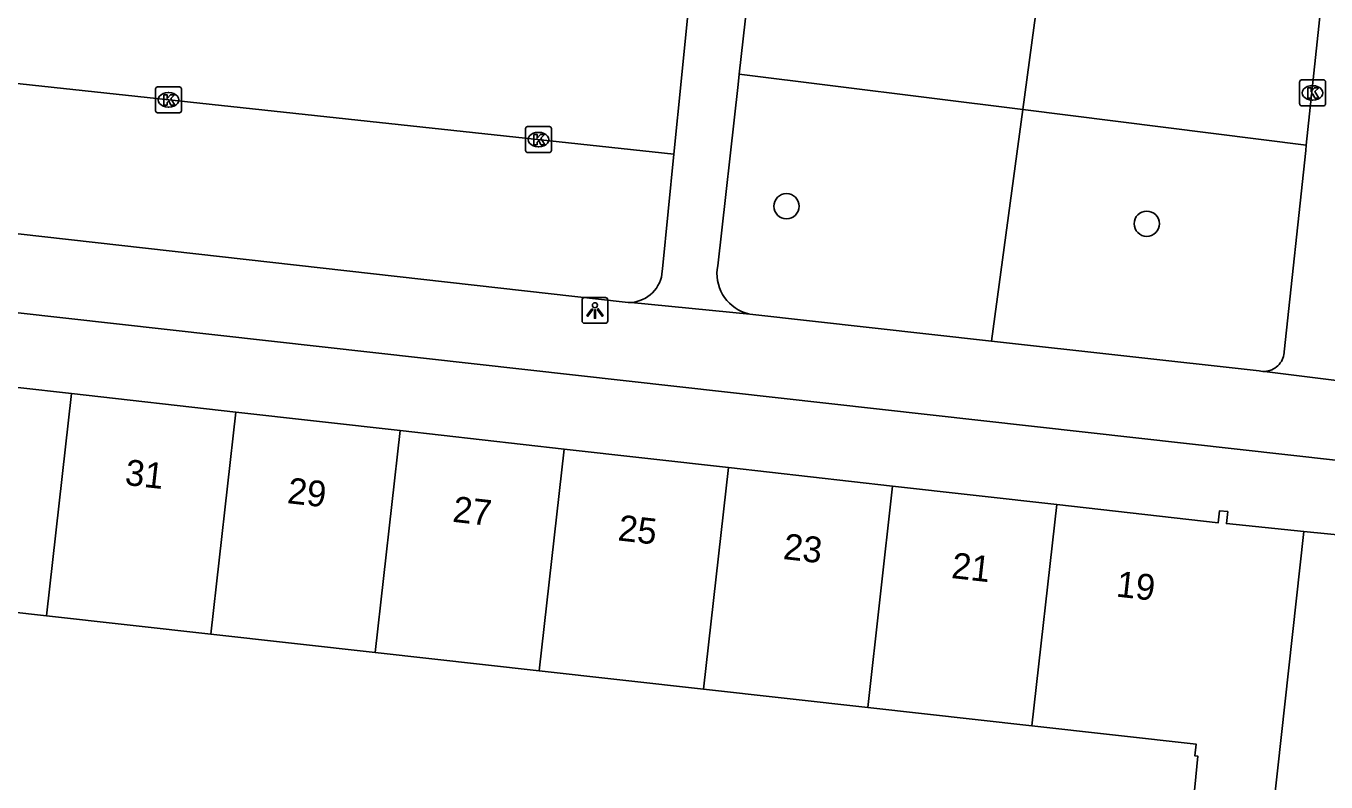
# Model space of a CAD drawing. Extents: x 161928 to 163055, y 386475 to 387428.
# Drawn here: x 162719.6 to 162770, y 387189.9 to 387219.1 of the extents above; entities that cross this region are included whole.
import ezdxf

# ---------------------------------------------------------------- set-up
doc = ezdxf.new("R2010")
doc.units = 0
for name, color, linetype in [('IMGEO_Boom', 7, 'Continuous'), ('IMGEO_Groenvoorziening', 7, 'Continuous'), ('IMGEO_Kolk', 7, 'Continuous'), ('IMGEO_Lichtpunt', 7, 'Continuous'), ('IMGEO_Pand', 7, 'Continuous'), ('IMGEO_Pand_nummerreeks', 7, 'Continuous'), ('IMGEO_Rijbaan_lokaal_open', 7, 'Continuous'), ('IMGEO_Voetpad_open', 7, 'Continuous')]:
    doc.layers.add(name, color=color, linetype=linetype)

msp = doc.modelspace()

# ---------------------------------------------------------------- linework, layer by layer
at = {"layer": 'IMGEO_Boom'}
for centre in [(162749.083, 387212.159), (162763.035, 387211.483)]:
    msp.add_circle(centre, 0.489, dxfattribs=at)
at = {"layer": 'IMGEO_Groenvoorziening'}
for points in [[(162758.234, 387215.901), (162759.425, 387224.728)], [(162758.234, 387215.901), (162747.252, 387217.274)], [(162757.023, 387206.94), (162758.234, 387215.901)], [(162758.234, 387215.901), (162769.214, 387214.529)]]:
    msp.add_lwpolyline(points, dxfattribs=at)
at = {"layer": 'IMGEO_Kolk'}
for p, q in [((162769.033, 387217.048), (162769.885, 387217.048)), ((162724.646, 387215.852), (162724.646, 387216.704)), ((162724.721, 387216.778), (162725.573, 387216.778)), ((162725.134, 387216.558), (162725.159, 387216.558)), ((162725.647, 387216.704), (162725.647, 387215.852)), ((162768.958, 387216.122), (162768.958, 387216.974)), ((162769.446, 387216.828), (162769.471, 387216.828)), ((162769.959, 387216.974), (162769.959, 387216.122)), ((162769.885, 387216.048), (162769.033, 387216.048)), ((162769.469, 387216.268), (162769.444, 387216.268)), ((162725.573, 387215.778), (162724.721, 387215.778)), ((162725.157, 387215.998), (162725.132, 387215.998)), ((162738.976, 387214.315), (162738.976, 387215.167)), ((162739.051, 387215.241), (162739.903, 387215.241)), ((162739.977, 387215.167), (162739.977, 387214.315)), ((162739.464, 387215.021), (162739.489, 387215.021)), ((162739.903, 387214.241), (162739.051, 387214.241)), ((162739.487, 387214.461), (162739.462, 387214.461))]:
    msp.add_line(p, q, dxfattribs=at)
for points in [[(162769.033, 387217.048), (162769.885, 387217.048)], [(162724.646, 387215.852), (162724.646, 387216.704)], [(162724.721, 387216.778), (162725.573, 387216.778)], [(162725.647, 387216.704), (162725.647, 387215.852)], [(162768.958, 387216.122), (162768.958, 387216.974)], [(162769.279, 387216.748), (162769.402, 387216.748), (162769.402, 387216.597), (162769.532, 387216.748), (162769.696, 387216.748), (162769.55, 387216.597), (162769.703, 387216.348), (162769.551, 387216.348), (162769.466, 387216.512), (162769.402, 387216.445), (162769.402, 387216.348), (162769.279, 387216.348), (162769.279, 387216.748)], [(162769.959, 387216.974), (162769.959, 387216.122)], [(162724.967, 387216.478), (162725.09, 387216.478), (162725.09, 387216.327), (162725.22, 387216.478), (162725.384, 387216.478), (162725.238, 387216.327), (162725.391, 387216.078), (162725.239, 387216.078), (162725.154, 387216.242), (162725.09, 387216.175), (162725.09, 387216.078), (162724.967, 387216.078), (162724.967, 387216.478)], [(162769.885, 387216.048), (162769.033, 387216.048)], [(162725.573, 387215.778), (162724.721, 387215.778)], [(162738.976, 387214.315), (162738.976, 387215.167)], [(162739.051, 387215.241), (162739.903, 387215.241)], [(162739.977, 387215.167), (162739.977, 387214.315)], [(162739.297, 387214.941), (162739.42, 387214.941), (162739.42, 387214.79), (162739.55, 387214.941), (162739.714, 387214.941), (162739.568, 387214.79), (162739.721, 387214.541), (162739.569, 387214.541), (162739.484, 387214.705), (162739.42, 387214.638), (162739.42, 387214.541), (162739.297, 387214.541), (162739.297, 387214.941)], [(162739.903, 387214.241), (162739.051, 387214.241)]]:
    msp.add_lwpolyline(points, dxfattribs=at)
for centre, start, end in [((162769.035, 387216.972), 91.552, 178.448), ((162769.035, 387216.972), 91.552, 178.448), ((162769.883, 387216.972), 1.552, 88.448), ((162769.883, 387216.972), 1.552, 88.448), ((162724.723, 387216.702), 91.552, 178.448), ((162724.723, 387216.702), 91.552, 178.448), ((162725.571, 387216.702), 1.552, 88.448), ((162725.571, 387216.702), 1.552, 88.448), ((162769.035, 387216.124), 181.552, 268.448), ((162769.035, 387216.124), 181.552, 268.448), ((162769.883, 387216.124), 271.552, 358.448), ((162769.883, 387216.124), 271.552, 358.448), ((162724.723, 387215.854), 181.552, 268.448), ((162724.723, 387215.854), 181.552, 268.448), ((162725.571, 387215.854), 271.552, 358.448), ((162725.571, 387215.854), 271.552, 358.448), ((162739.053, 387215.165), 91.552, 178.448), ((162739.053, 387215.165), 91.552, 178.448), ((162739.901, 387215.165), 1.552, 88.448), ((162739.901, 387215.165), 1.552, 88.448), ((162739.053, 387214.317), 181.552, 268.448), ((162739.053, 387214.317), 181.552, 268.448), ((162739.901, 387214.317), 271.552, 358.448), ((162739.901, 387214.317), 271.552, 358.448)]:
    msp.add_arc(centre, 0.0765, start, end, dxfattribs=at)
for centre, major_axis, ratio, start_param, end_param in [((162725.133, 387216.278), (-0.387, 0.002), 0.722429, 4.712389, 7.853982), ((162725.158, 387216.278), (-0.39, 0.002), 0.717154, 1.570796, 4.712389), ((162769.445, 387216.548), (-0.387, 0.002), 0.722429, 4.712389, 7.853982), ((162769.47, 387216.548), (-0.39, 0.002), 0.717154, 1.570796, 4.712389), ((162739.463, 387214.741), (-0.387, 0.002), 0.722429, 4.712389, 7.853982), ((162739.488, 387214.741), (-0.39, 0.002), 0.717154, 1.570796, 4.712389)]:
    msp.add_ellipse(centre, major_axis=major_axis, ratio=ratio, start_param=start_param, end_param=end_param, dxfattribs=at)
at = {"layer": 'IMGEO_Lichtpunt'}
for p, q in [((162741.165, 387208.528), (162741.165, 387207.721)), ((162741.165, 387208.528), (162741.165, 387207.721)), ((162742.067, 387208.623), (162741.259, 387208.623)), ((162742.067, 387208.623), (162741.259, 387208.623)), ((162742.161, 387207.721), (162742.161, 387208.528)), ((162742.161, 387207.721), (162742.161, 387208.528)), ((162741.259, 387207.627), (162742.067, 387207.627)), ((162741.259, 387207.627), (162742.067, 387207.627))]:
    msp.add_line(p, q, dxfattribs=at)
for points in [[(162741.539, 387208.192), (162741.578, 387208.164), (162741.39, 387207.902), (162741.352, 387207.929), (162741.539, 387208.192)], [(162741.641, 387208.144), (162741.688, 387208.144), (162741.688, 387207.822), (162741.641, 387207.822), (162741.641, 387208.144)], [(162741.751, 387208.164), (162741.789, 387208.191), (162741.976, 387207.929), (162741.937, 387207.901), (162741.751, 387208.164)]]:
    msp.add_lwpolyline(points, dxfattribs=at)
msp.add_circle((162741.664, 387208.326), 0.0994, dxfattribs=at)
for centre, start, end in [((162741.259, 387208.528), 90, 180), ((162741.259, 387208.528), 90, 180), ((162742.067, 387208.528), 0, 90), ((162742.067, 387208.528), 0, 90), ((162741.259, 387207.721), 180, 270), ((162741.259, 387207.721), 180, 270), ((162742.067, 387207.721), 270, 0), ((162742.067, 387207.721), 270, 360)]:
    msp.add_arc(centre, 0.0946, start, end, dxfattribs=at)
at = {"layer": 'IMGEO_Pand'}
for points in [[(162721.395, 387204.905), (162715.144, 387205.609), (162715.189, 387206.014), (162714.945, 387206.042), (162713.901, 387196.582), (162714.151, 387196.551), (162714.182, 387196.991), (162720.424, 387196.296)], [(162721.395, 387204.905), (162720.424, 387196.296)], [(162727.755, 387204.188), (162721.395, 387204.905)], [(162726.786, 387195.587), (162727.755, 387204.188)], [(162734.115, 387203.472), (162727.755, 387204.188)], [(162734.115, 387203.472), (162733.146, 387194.879)], [(162740.475, 387202.755), (162734.115, 387203.472)], [(162739.507, 387194.17), (162740.475, 387202.755)], [(162746.834, 387202.039), (162740.475, 387202.755)], [(162745.867, 387193.462), (162746.834, 387202.039)], [(162753.194, 387201.322), (162746.834, 387202.039)], [(162752.228, 387192.754), (162753.194, 387201.322)], [(162759.554, 387200.606), (162753.194, 387201.322)], [(162759.554, 387200.606), (162758.589, 387192.045)], [(162769.124, 387199.568), (162766.121, 387199.87), (162766.173, 387200.335), (162765.856, 387200.37), (162765.803, 387199.902), (162759.554, 387200.606)], [(162769.124, 387199.568), (162767.665, 387186.308)], [(162778.596, 387198.544), (162772.418, 387199.237), (162772.463, 387199.68), (162772.178, 387199.713), (162772.127, 387199.266), (162769.124, 387199.568)], [(162720.424, 387196.296), (162726.786, 387195.587)], [(162726.786, 387195.587), (162733.146, 387194.879)], [(162733.146, 387194.879), (162739.507, 387194.17)], [(162739.507, 387194.17), (162745.867, 387193.462)], [(162745.867, 387193.462), (162752.228, 387192.754)], [(162752.228, 387192.754), (162758.589, 387192.045)], [(162758.589, 387192.045), (162764.948, 387191.337), (162764.896, 387190.881), (162765.011, 387190.867), (162764.601, 387186.608), (162767.665, 387186.308)]]:
    msp.add_lwpolyline(points, dxfattribs=at)
at = {"layer": 'IMGEO_Rijbaan_lokaal_open'}
for points in [[(162745.337, 387220.374), (162745.013, 387217.123), (162744.719, 387214.18)], [(162744.719, 387214.18), (162712.071, 387217.682)]]:
    msp.add_lwpolyline(points, dxfattribs=at)
at = {"layer": 'IMGEO_Voetpad_open'}
for points in [[(162747.252, 387217.274), (162748.087, 387224.699), (162748.097, 387224.766), (162748.123, 387224.886), (162748.159, 387225.003), (162748.206, 387225.116), (162748.263, 387225.224), (162748.329, 387225.327), (162748.404, 387225.423), (162748.487, 387225.513), (162748.578, 387225.594), (162748.676, 387225.667), (162748.78, 387225.731), (162748.889, 387225.786), (162749.003, 387225.831), (162749.12, 387225.865), (162749.24, 387225.888), (162749.362, 387225.901)], [(162769.355, 387223.542), (162769.435, 387223.519), (162769.513, 387223.488), (162769.588, 387223.451), (162769.66, 387223.407), (162769.727, 387223.357), (162769.79, 387223.301), (162769.847, 387223.24), (162769.898, 387223.174), (162769.944, 387223.103), (162769.983, 387223.029), (162770.015, 387222.952), (162770.04, 387222.872), (162770.058, 387222.79), (162770.068, 387222.707), (162770.071, 387222.623), (162770.067, 387222.539), (162769.214, 387214.529)], [(162747.663, 387207.986), (162747.615, 387207.997), (162747.477, 387208.037), (162747.344, 387208.088), (162747.216, 387208.152), (162747.094, 387208.227), (162746.979, 387208.312), (162746.872, 387208.407), (162746.775, 387208.512), (162746.686, 387208.625), (162746.609, 387208.745), (162746.542, 387208.871), (162746.487, 387209.003), (162746.444, 387209.14), (162746.414, 387209.28), (162746.396, 387209.422), (162746.39, 387209.565), (162746.398, 387209.707), (162746.418, 387209.849), (162747.206, 387216.869), (162747.252, 387217.274)], [(162743.061, 387208.435), (162742.944, 387208.432), (162742.828, 387208.44), (162715.418, 387211.534), (162715.319, 387211.536), (162715.135, 387211.551), (162714.953, 387211.583), (162714.774, 387211.631), (162714.601, 387211.695), (162714.434, 387211.774), (162714.274, 387211.868), (162714.124, 387211.975), (162713.984, 387212.096), (162713.855, 387212.228), (162713.738, 387212.372), (162713.635, 387212.525), (162713.546, 387212.687), (162713.472, 387212.856), (162713.413, 387213.032), (162713.37, 387213.211), (162713.343, 387213.394), (162713.333, 387213.579), (162713.359, 387214.644), (162713.376, 387216.145)], [(162769.214, 387214.529), (162769.192, 387214.319), (162768.362, 387206.518), (162768.36, 387206.488), (162768.35, 387206.417), (162768.334, 387206.347), (162768.311, 387206.279), (162768.283, 387206.214), (162768.249, 387206.151), (162768.209, 387206.091), (162768.164, 387206.035), (162768.114, 387205.984), (162768.06, 387205.937), (162768.002, 387205.895), (162767.941, 387205.858), (162767.876, 387205.827), (162767.809, 387205.802), (162767.74, 387205.783), (162767.67, 387205.77), (162767.598, 387205.764)], [(162744.719, 387214.18), (162744.276, 387209.742), (162744.273, 387209.642), (162744.259, 387209.526), (162744.235, 387209.412), (162744.201, 387209.3), (162744.158, 387209.192), (162744.104, 387209.089), (162744.042, 387208.99), (162743.971, 387208.898), (162743.892, 387208.812), (162743.806, 387208.733), (162743.713, 387208.663), (162743.615, 387208.601), (162743.511, 387208.548), (162743.402, 387208.505), (162743.291, 387208.471), (162743.177, 387208.448), (162743.061, 387208.435)], [(162715.082, 387208.501), (162715.273, 387208.485), (162772.429, 387202.09)], [(162743.061, 387208.435), (162747.663, 387207.986)], [(162757.023, 387206.94), (162747.663, 387207.986)], [(162767.598, 387205.764), (162767.527, 387205.764), (162767.455, 387205.77), (162767.385, 387205.783), (162757.023, 387206.94)], [(162767.598, 387205.764), (162772.556, 387205.145)]]:
    msp.add_lwpolyline(points, dxfattribs=at)

# ---------------------------------------------------------------- texts
at = {"layer": 'IMGEO_Pand_nummerreeks'}
for s, p in [('31', (162723.428, 387201.375)), ('29', (162729.718, 387200.667)), ('27', (162736.12, 387199.945)), ('25', (162742.523, 387199.224)), ('23', (162748.925, 387198.503)), ('21', (162755.441, 387197.768)), ('19', (162761.821, 387197.05))]:
    msp.add_text(s, height=1, rotation=353.5724, dxfattribs=at).set_placement(p)

doc.saveas('drawing.dxf')
